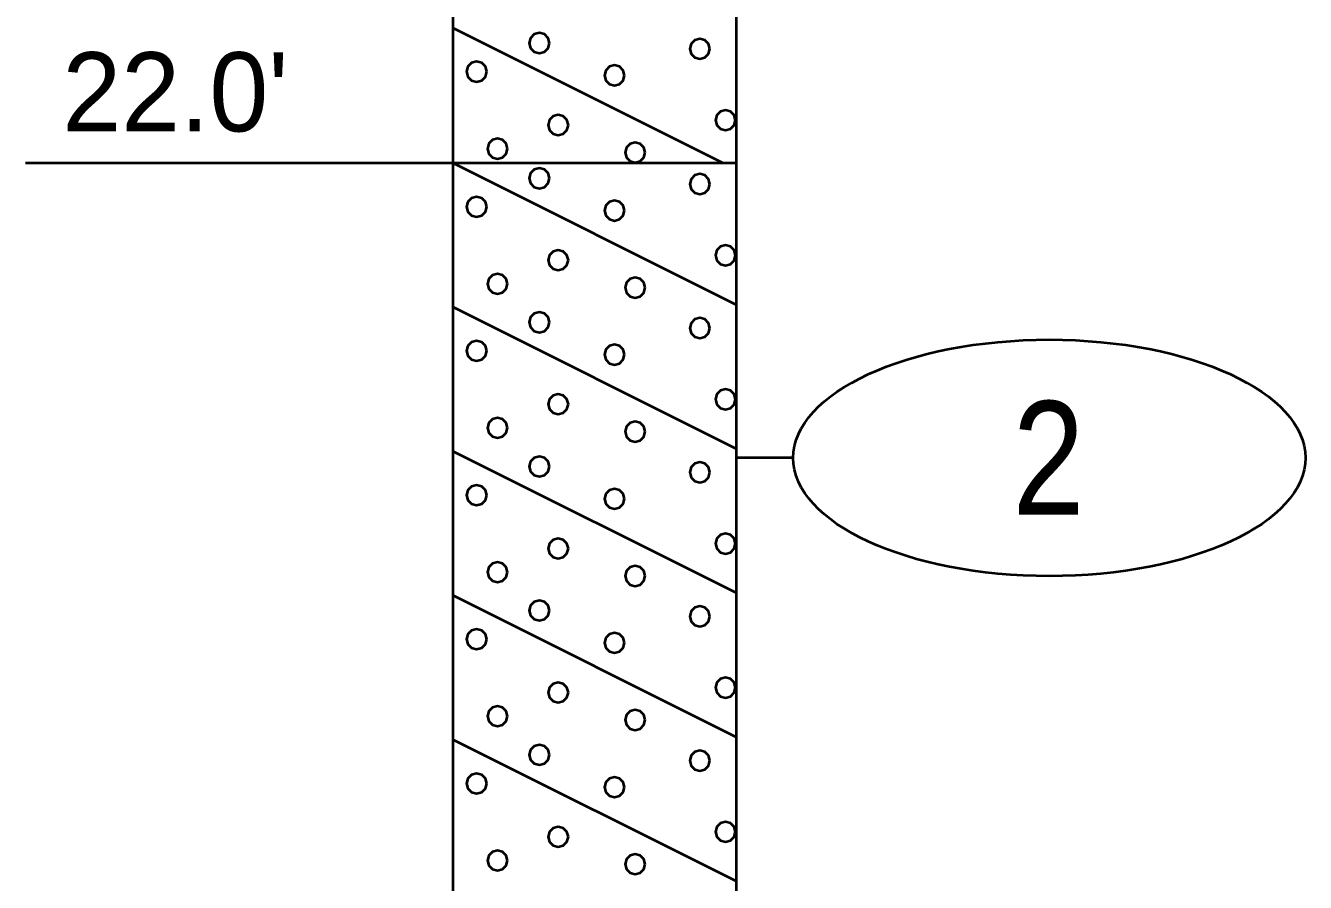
# Model space of a CAD drawing. Extents: x -76 to 974, y -1080 to -735.
# Drawn here: x 37.75 to 49.03, y -793.06 to -785.51 of the extents above; entities that cross this region are included whole.
import ezdxf
from ezdxf.enums import TextEntityAlignment as Align

# ---------------------------------------------------------------- set-up
doc = ezdxf.new("R2010")
doc.units = 0
doc.header["$LTSCALE"] = 0.36
doc.layers.add('27', color=7, linetype='Continuous', lineweight=40)

msp = doc.modelspace()

# ---------------------------------------------------------------- linework, layer by layer
at = {"layer": '27'}
for p, q in [((41.5129, -781.7173), (41.5129, -786.7173)), ((44.0129, -786.7173), (44.0129, -781.7173)), ((41.5129, -785.5273), (43.8929, -786.7173)), ((37.7455, -786.7173), (41.5129, -786.7173)), ((41.5129, -786.7173), (44.0129, -786.7173)), ((41.5129, -786.7173), (44.0129, -787.9673)), ((41.5129, -786.7173), (41.5129, -800.7173)), ((44.0129, -800.7173), (44.0129, -786.7173)), ((41.5129, -787.9873), (44.0129, -789.2373)), ((41.5129, -789.2573), (44.0129, -790.5073)), ((44.5129, -789.3173), (44.0129, -789.3173)), ((41.5129, -790.5273), (44.0129, -791.7773)), ((41.5129, -791.7973), (44.0129, -793.0473))]:
    msp.add_line(p, q, dxfattribs=at)
for points in [[(42.3635, -785.6624), (42.3516, -785.618), (42.3191, -785.5854), (42.2746, -785.5735), (42.2302, -785.5854), (42.1976, -785.618), (42.1857, -785.6624), (42.1976, -785.7069), (42.2302, -785.7394), (42.2746, -785.7513), (42.3191, -785.7394), (42.3516, -785.7069)], [(43.7784, -785.7133), (43.7665, -785.6688), (43.734, -785.6363), (43.6895, -785.6244), (43.6451, -785.6363), (43.6126, -785.6688), (43.6006, -785.7133), (43.6126, -785.7577), (43.6451, -785.7902), (43.6895, -785.8022), (43.734, -785.7902), (43.7665, -785.7577)], [(41.8105, -785.9141), (41.7986, -785.8697), (41.7661, -785.8371), (41.7216, -785.8252), (41.6772, -785.8371), (41.6446, -785.8697), (41.6327, -785.9141), (41.6446, -785.9586), (41.6772, -785.9911), (41.7216, -786.003), (41.7661, -785.9911), (41.7986, -785.9586)], [(43.0258, -785.9472), (43.0139, -785.9027), (42.9814, -785.8702), (42.9369, -785.8583), (42.8925, -785.8702), (42.86, -785.9027), (42.848, -785.9472), (42.86, -785.9916), (42.8925, -786.0242), (42.9369, -786.0361), (42.9814, -786.0242), (43.0139, -785.9916)], [(44.0047, -786.3413), (43.9928, -786.2968), (43.9603, -786.2643), (43.9158, -786.2524), (43.8714, -786.2643), (43.8388, -786.2968), (43.8269, -786.3413), (43.8388, -786.3857), (43.8714, -786.4183), (43.9158, -786.4302), (43.9603, -786.4183), (43.9928, -786.3857)], [(42.5301, -786.3845), (42.5181, -786.34), (42.4856, -786.3075), (42.4412, -786.2956), (42.3967, -786.3075), (42.3642, -786.34), (42.3523, -786.3845), (42.3642, -786.4289), (42.3967, -786.4615), (42.4412, -786.4734), (42.4856, -786.4615), (42.5181, -786.4289)], [(41.9948, -786.593), (41.9829, -786.5485), (41.9504, -786.516), (41.9059, -786.5041), (41.8615, -786.516), (41.829, -786.5485), (41.817, -786.593), (41.829, -786.6374), (41.8615, -786.67), (41.9059, -786.6819), (41.9504, -786.67), (41.9829, -786.6374)], [(43.2076, -786.626), (43.1957, -786.5816), (43.1632, -786.549), (43.1187, -786.5371), (43.0743, -786.549), (43.0418, -786.5816), (43.0298, -786.626), (43.0418, -786.6705), (43.0743, -786.703), (43.1187, -786.7149), (43.1632, -786.703), (43.1957, -786.6705)], [(42.3636, -786.8536), (42.3517, -786.8092), (42.3191, -786.7766), (42.2747, -786.7647), (42.2302, -786.7766), (42.1977, -786.8092), (42.1858, -786.8536), (42.1977, -786.8981), (42.2302, -786.9306), (42.2747, -786.9425), (42.3191, -786.9306), (42.3517, -786.8981)], [(43.7784, -786.9045), (43.7665, -786.8601), (43.734, -786.8275), (43.6895, -786.8156), (43.6451, -786.8275), (43.6126, -786.8601), (43.6006, -786.9045), (43.6126, -786.949), (43.6451, -786.9815), (43.6895, -786.9934), (43.734, -786.9815), (43.7665, -786.949)], [(41.8105, -787.1054), (41.7986, -787.0609), (41.7661, -787.0284), (41.7216, -787.0165), (41.6772, -787.0284), (41.6446, -787.0609), (41.6327, -787.1054), (41.6446, -787.1498), (41.6772, -787.1824), (41.7216, -787.1943), (41.7661, -787.1824), (41.7986, -787.1498)], [(43.0258, -787.1384), (43.0139, -787.094), (42.9814, -787.0615), (42.9369, -787.0495), (42.8925, -787.0615), (42.86, -787.094), (42.848, -787.1384), (42.86, -787.1829), (42.8925, -787.2154), (42.9369, -787.2273), (42.9814, -787.2154), (43.0139, -787.1829)], [(42.5301, -787.5758), (42.5181, -787.5313), (42.4856, -787.4988), (42.4412, -787.4869), (42.3967, -787.4988), (42.3642, -787.5313), (42.3523, -787.5758), (42.3642, -787.6202), (42.3967, -787.6528), (42.4412, -787.6647), (42.4856, -787.6528), (42.5181, -787.6202)], [(44.0047, -787.5325), (43.9928, -787.4881), (43.9603, -787.4555), (43.9158, -787.4436), (43.8714, -787.4555), (43.8388, -787.4881), (43.8269, -787.5325), (43.8388, -787.577), (43.8714, -787.6095), (43.9158, -787.6214), (43.9603, -787.6095), (43.9928, -787.577)], [(41.9948, -787.7843), (41.9829, -787.7398), (41.9504, -787.7073), (41.9059, -787.6954), (41.8615, -787.7073), (41.829, -787.7398), (41.817, -787.7843), (41.829, -787.8287), (41.8615, -787.8612), (41.9059, -787.8732), (41.9504, -787.8612), (41.9829, -787.8287)], [(43.2076, -787.8173), (43.1957, -787.7729), (43.1632, -787.7403), (43.1187, -787.7284), (43.0743, -787.7403), (43.0418, -787.7729), (43.0298, -787.8173), (43.0418, -787.8618), (43.0743, -787.8943), (43.1187, -787.9062), (43.1632, -787.8943), (43.1957, -787.8618)], [(42.3635, -788.1224), (42.3516, -788.078), (42.3191, -788.0454), (42.2746, -788.0335), (42.2302, -788.0454), (42.1976, -788.078), (42.1857, -788.1224), (42.1976, -788.1669), (42.2302, -788.1994), (42.2746, -788.2113), (42.3191, -788.1994), (42.3516, -788.1669)], [(43.7784, -788.1733), (43.7665, -788.1288), (43.734, -788.0963), (43.6895, -788.0844), (43.6451, -788.0963), (43.6126, -788.1288), (43.6006, -788.1733), (43.6126, -788.2177), (43.6451, -788.2502), (43.6895, -788.2622), (43.734, -788.2502), (43.7665, -788.2177)], [(41.8105, -788.3741), (41.7986, -788.3297), (41.7661, -788.2971), (41.7216, -788.2852), (41.6772, -788.2971), (41.6446, -788.3297), (41.6327, -788.3741), (41.6446, -788.4186), (41.6772, -788.4511), (41.7216, -788.463), (41.7661, -788.4511), (41.7986, -788.4186)], [(43.0258, -788.4072), (43.0139, -788.3627), (42.9814, -788.3302), (42.9369, -788.3183), (42.8925, -788.3302), (42.86, -788.3627), (42.848, -788.4072), (42.86, -788.4516), (42.8925, -788.4842), (42.9369, -788.4961), (42.9814, -788.4842), (43.0139, -788.4516)], [(44.0047, -788.8013), (43.9928, -788.7568), (43.9603, -788.7243), (43.9158, -788.7124), (43.8714, -788.7243), (43.8388, -788.7568), (43.8269, -788.8013), (43.8388, -788.8457), (43.8714, -788.8783), (43.9158, -788.8902), (43.9603, -788.8783), (43.9928, -788.8457)], [(42.5301, -788.8445), (42.5181, -788.8), (42.4856, -788.7675), (42.4412, -788.7556), (42.3967, -788.7675), (42.3642, -788.8), (42.3523, -788.8445), (42.3642, -788.8889), (42.3967, -788.9215), (42.4412, -788.9334), (42.4856, -788.9215), (42.5181, -788.8889)], [(41.9948, -789.053), (41.9829, -789.0085), (41.9504, -788.976), (41.9059, -788.9641), (41.8615, -788.976), (41.829, -789.0085), (41.817, -789.053), (41.829, -789.0974), (41.8615, -789.13), (41.9059, -789.1419), (41.9504, -789.13), (41.9829, -789.0974)], [(43.2076, -789.086), (43.1957, -789.0416), (43.1632, -789.009), (43.1187, -788.9971), (43.0743, -789.009), (43.0418, -789.0416), (43.0298, -789.086), (43.0418, -789.1305), (43.0743, -789.163), (43.1187, -789.1749), (43.1632, -789.163), (43.1957, -789.1305)], [(42.3636, -789.3936), (42.3517, -789.3492), (42.3191, -789.3166), (42.2747, -789.3047), (42.2302, -789.3166), (42.1977, -789.3492), (42.1858, -789.3936), (42.1977, -789.4381), (42.2302, -789.4706), (42.2747, -789.4825), (42.3191, -789.4706), (42.3517, -789.4381)], [(43.7784, -789.4445), (43.7665, -789.4001), (43.734, -789.3675), (43.6895, -789.3556), (43.6451, -789.3675), (43.6126, -789.4001), (43.6006, -789.4445), (43.6126, -789.489), (43.6451, -789.5215), (43.6895, -789.5334), (43.734, -789.5215), (43.7665, -789.489)], [(41.8105, -789.6454), (41.7986, -789.6009), (41.7661, -789.5684), (41.7216, -789.5565), (41.6772, -789.5684), (41.6446, -789.6009), (41.6327, -789.6454), (41.6446, -789.6898), (41.6772, -789.7224), (41.7216, -789.7343), (41.7661, -789.7224), (41.7986, -789.6898)], [(43.0258, -789.6784), (43.0139, -789.634), (42.9814, -789.6015), (42.9369, -789.5895), (42.8925, -789.6015), (42.86, -789.634), (42.848, -789.6784), (42.86, -789.7229), (42.8925, -789.7554), (42.9369, -789.7673), (42.9814, -789.7554), (43.0139, -789.7229)], [(42.5301, -790.1158), (42.5181, -790.0713), (42.4856, -790.0388), (42.4412, -790.0269), (42.3967, -790.0388), (42.3642, -790.0713), (42.3523, -790.1158), (42.3642, -790.1602), (42.3967, -790.1928), (42.4412, -790.2047), (42.4856, -790.1928), (42.5181, -790.1602)], [(44.0047, -790.0725), (43.9928, -790.0281), (43.9603, -789.9955), (43.9158, -789.9836), (43.8714, -789.9955), (43.8388, -790.0281), (43.8269, -790.0725), (43.8388, -790.117), (43.8714, -790.1495), (43.9158, -790.1614), (43.9603, -790.1495), (43.9928, -790.117)], [(41.9948, -790.3243), (41.9829, -790.2798), (41.9504, -790.2473), (41.9059, -790.2354), (41.8615, -790.2473), (41.829, -790.2798), (41.817, -790.3243), (41.829, -790.3687), (41.8615, -790.4012), (41.9059, -790.4132), (41.9504, -790.4012), (41.9829, -790.3687)], [(43.2076, -790.3573), (43.1957, -790.3129), (43.1632, -790.2803), (43.1187, -790.2684), (43.0743, -790.2803), (43.0418, -790.3129), (43.0298, -790.3573), (43.0418, -790.4018), (43.0743, -790.4343), (43.1187, -790.4462), (43.1632, -790.4343), (43.1957, -790.4018)], [(42.3635, -790.6624), (42.3516, -790.618), (42.3191, -790.5854), (42.2746, -790.5735), (42.2302, -790.5854), (42.1976, -790.618), (42.1857, -790.6624), (42.1976, -790.7069), (42.2302, -790.7394), (42.2746, -790.7513), (42.3191, -790.7394), (42.3516, -790.7069)], [(43.7784, -790.7133), (43.7665, -790.6688), (43.734, -790.6363), (43.6895, -790.6244), (43.6451, -790.6363), (43.6126, -790.6688), (43.6006, -790.7133), (43.6126, -790.7577), (43.6451, -790.7902), (43.6895, -790.8022), (43.734, -790.7902), (43.7665, -790.7577)], [(41.8105, -790.9141), (41.7986, -790.8697), (41.7661, -790.8371), (41.7216, -790.8252), (41.6772, -790.8371), (41.6446, -790.8697), (41.6327, -790.9141), (41.6446, -790.9586), (41.6772, -790.9911), (41.7216, -791.003), (41.7661, -790.9911), (41.7986, -790.9586)], [(43.0258, -790.9472), (43.0139, -790.9027), (42.9814, -790.8702), (42.9369, -790.8583), (42.8925, -790.8702), (42.86, -790.9027), (42.848, -790.9472), (42.86, -790.9916), (42.8925, -791.0242), (42.9369, -791.0361), (42.9814, -791.0242), (43.0139, -790.9916)], [(42.5301, -791.3845), (42.5181, -791.34), (42.4856, -791.3075), (42.4412, -791.2956), (42.3967, -791.3075), (42.3642, -791.34), (42.3523, -791.3845), (42.3642, -791.4289), (42.3967, -791.4615), (42.4412, -791.4734), (42.4856, -791.4615), (42.5181, -791.4289)], [(44.0047, -791.3413), (43.9928, -791.2968), (43.9603, -791.2643), (43.9158, -791.2524), (43.8714, -791.2643), (43.8388, -791.2968), (43.8269, -791.3413), (43.8388, -791.3857), (43.8714, -791.4183), (43.9158, -791.4302), (43.9603, -791.4183), (43.9928, -791.3857)], [(41.9948, -791.593), (41.9829, -791.5485), (41.9504, -791.516), (41.9059, -791.5041), (41.8615, -791.516), (41.829, -791.5485), (41.817, -791.593), (41.829, -791.6374), (41.8615, -791.67), (41.9059, -791.6819), (41.9504, -791.67), (41.9829, -791.6374)], [(43.2076, -791.626), (43.1957, -791.5816), (43.1632, -791.549), (43.1187, -791.5371), (43.0743, -791.549), (43.0418, -791.5816), (43.0298, -791.626), (43.0418, -791.6705), (43.0743, -791.703), (43.1187, -791.7149), (43.1632, -791.703), (43.1957, -791.6705)], [(42.3636, -791.9336), (42.3517, -791.8892), (42.3191, -791.8566), (42.2747, -791.8447), (42.2302, -791.8566), (42.1977, -791.8892), (42.1858, -791.9336), (42.1977, -791.9781), (42.2302, -792.0106), (42.2747, -792.0225), (42.3191, -792.0106), (42.3517, -791.9781)], [(43.7784, -791.9845), (43.7665, -791.9401), (43.734, -791.9075), (43.6895, -791.8956), (43.6451, -791.9075), (43.6126, -791.9401), (43.6006, -791.9845), (43.6126, -792.029), (43.6451, -792.0615), (43.6895, -792.0734), (43.734, -792.0615), (43.7665, -792.029)], [(41.8105, -792.1854), (41.7986, -792.1409), (41.7661, -792.1084), (41.7216, -792.0965), (41.6772, -792.1084), (41.6446, -792.1409), (41.6327, -792.1854), (41.6446, -792.2298), (41.6772, -792.2624), (41.7216, -792.2743), (41.7661, -792.2624), (41.7986, -792.2298)], [(43.0258, -792.2184), (43.0139, -792.174), (42.9814, -792.1415), (42.9369, -792.1295), (42.8925, -792.1415), (42.86, -792.174), (42.848, -792.2184), (42.86, -792.2629), (42.8925, -792.2954), (42.9369, -792.3073), (42.9814, -792.2954), (43.0139, -792.2629)], [(42.5301, -792.6558), (42.5181, -792.6113), (42.4856, -792.5788), (42.4412, -792.5669), (42.3967, -792.5788), (42.3642, -792.6113), (42.3523, -792.6558), (42.3642, -792.7002), (42.3967, -792.7328), (42.4412, -792.7447), (42.4856, -792.7328), (42.5181, -792.7002)], [(44.0047, -792.6125), (43.9928, -792.5681), (43.9603, -792.5355), (43.9158, -792.5236), (43.8714, -792.5355), (43.8388, -792.5681), (43.8269, -792.6125), (43.8388, -792.657), (43.8714, -792.6895), (43.9158, -792.7014), (43.9603, -792.6895), (43.9928, -792.657)], [(41.9948, -792.8643), (41.9829, -792.8198), (41.9504, -792.7873), (41.9059, -792.7754), (41.8615, -792.7873), (41.829, -792.8198), (41.817, -792.8643), (41.829, -792.9087), (41.8615, -792.9412), (41.9059, -792.9532), (41.9504, -792.9412), (41.9829, -792.9087)], [(43.2076, -792.8973), (43.1957, -792.8529), (43.1632, -792.8203), (43.1187, -792.8084), (43.0743, -792.8203), (43.0418, -792.8529), (43.0298, -792.8973), (43.0418, -792.9418), (43.0743, -792.9743), (43.1187, -792.9862), (43.1632, -792.9743), (43.1957, -792.9418)]]:
    msp.add_lwpolyline(points, close=True, dxfattribs=at)
msp.add_ellipse((46.7703, -789.3173), major_axis=(2.2574, 0), ratio=0.461538, dxfattribs=at)

# ---------------------------------------------------------------- texts
msp.add_text("22.0'", height=0.6976, dxfattribs=at).set_placement((38.0695, -786.4409))
at = {"layer": '27', "width": 0.85}
msp.add_text('2', height=1, dxfattribs=at).set_placement((46.7632, -789.8172), align=Align.CENTER)

doc.saveas('drawing.dxf')
